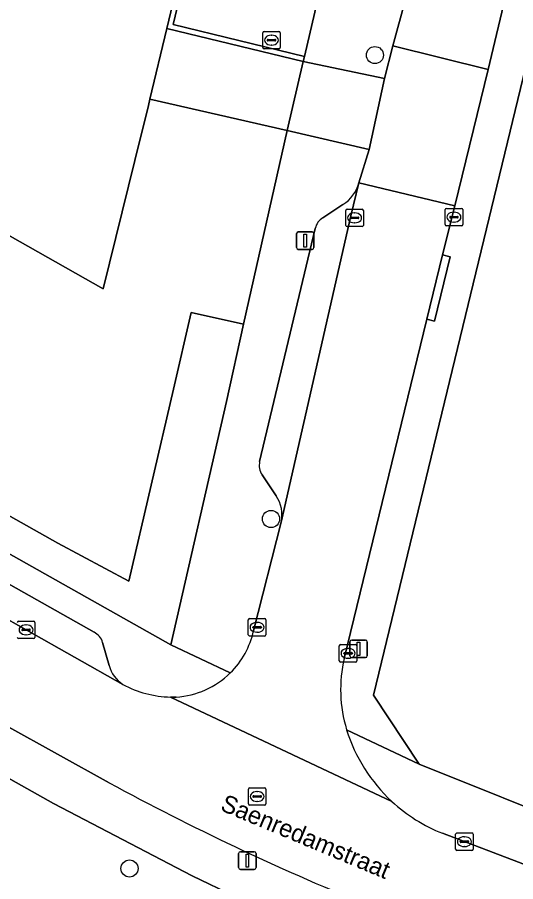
# Model space of a CAD drawing. Extents: x 162803 to 163818, y 381639 to 382475.
# Drawn here: x 163048.82 to 163077.24, y 382160.08 to 382209.38 of the extents above; entities that cross this region are included whole.
import ezdxf

# ---------------------------------------------------------------- set-up
doc = ezdxf.new("R2010")
doc.units = 0
for name, color, linetype in [('IMGEO_Boom', 7, 'Continuous'), ('IMGEO_Erf', 7, 'Continuous'), ('IMGEO_Grasland_overig', 7, 'Continuous'), ('IMGEO_Groenvoorziening', 7, 'Continuous'), ('IMGEO_Kolk', 7, 'Continuous'), ('IMGEO_Lichtmast', 7, 'Continuous'), ('IMGEO_Muur', 7, 'Continuous'), ('IMGEO_Openbare_ruimte_label', 7, 'Continuous'), ('IMGEO_Pand', 7, 'Continuous'), ('IMGEO_Parkeervlak_open', 7, 'Continuous'), ('IMGEO_Rijbaan_lokaal_gesloten', 7, 'Continuous'), ('IMGEO_Rijbaan_lokaal_open', 7, 'Continuous'), ('IMGEO_Rioolput', 7, 'Continuous'), ('IMGEO_Voetpad_open', 7, 'Continuous')]:
    doc.layers.add(name, color=color, linetype=linetype)

msp = doc.modelspace()

# ---------------------------------------------------------------- linework, layer by layer
at = {"layer": 'IMGEO_Boom'}
for centre in [(163069.211, 382207.227), (163063.288, 382180.767), (163055.222, 382160.834)]:
    msp.add_circle(centre, 0.489, dxfattribs=at)
at = {"layer": 'IMGEO_Erf'}
for points in [[(163150.047, 382209.293), (163144.013, 382210.786), (163141.809, 382211.34), (163138.535, 382212.15), (163124.973, 382215.424), (163121.429, 382216.275), (163118.671, 382216.877), (163111.314, 382218.702), (163093.672, 382223), (163086.358, 382224.789), (163082.453, 382225.745), (163069.123, 382170.722), (163071.74, 382166.782), (163081.213, 382162.978), (163089.555, 382160.344), (163135.606, 382149.117)], [(163058.618, 382214.07), (163015.188, 382224.615), (163013.977, 382219.244), (163013.197, 382219.419), (163012.669, 382217.234), (163012.641, 382217.113), (163021.442, 382212.139), (163044.675, 382199.008), (163053.721, 382193.896), (163055.527, 382201.222), (163056.299, 382204.355), (163056.387, 382204.712), (163057.351, 382208.743)]]:
    msp.add_lwpolyline(points, close=True, dxfattribs=at)
at = {"layer": 'IMGEO_Grasland_overig'}
msp.add_lwpolyline([(163066.453, 382212.54), (163058.981, 382214.302), (163057.703, 382208.975), (163065.195, 382207.154)], close=True, dxfattribs=at)
at = {"layer": 'IMGEO_Groenvoorziening'}
msp.add_lwpolyline([(163000, 382206.037), (163057.569, 382173.59), (163060.745, 382187.464), (163061.725, 382191.879), (163058.74, 382192.551), (163057.721, 382188.164), (163055.179, 382177.222), (163051.129, 382179.389), (163048.007, 382181.149)], dxfattribs=at)
msp.add_lwpolyline([(163029.45, 382176.594), (163024.657, 382179.291), (163023.433, 382179.979), (163020.411, 382165.249), (163053.819, 382158.439), (163053.798, 382158.332), (163069.465, 382155.136), (163069.531, 382155.592), (163061.241, 382159.238), (163058.797, 382160.419), (163050.895, 382164.532)], close=True, dxfattribs=at)
at = {"layer": 'IMGEO_Kolk'}
for p, q in [((163073.291, 382198.485), (163074.143, 382198.485)), ((163067.552, 382197.515), (163067.552, 382198.367)), ((163067.627, 382198.441), (163068.479, 382198.441)), ((163067.854, 382197.984), (163068.252, 382197.984)), ((163068.04, 382198.221), (163068.065, 382198.221)), ((163068.553, 382198.367), (163068.553, 382197.515)), ((163073.216, 382197.559), (163073.216, 382198.411)), ((163073.475, 382197.979), (163073.475, 382197.991)), ((163073.518, 382198.028), (163073.916, 382198.028)), ((163073.704, 382198.265), (163073.729, 382198.265)), ((163073.959, 382197.991), (163073.959, 382197.979)), ((163074.217, 382198.411), (163074.217, 382197.559)), ((163067.811, 382197.935), (163067.811, 382197.947)), ((163068.249, 382197.898), (163067.851, 382197.898)), ((163068.063, 382197.661), (163068.038, 382197.661)), ((163068.295, 382197.947), (163068.295, 382197.935)), ((163074.143, 382197.485), (163073.291, 382197.485)), ((163073.913, 382197.942), (163073.515, 382197.942)), ((163073.727, 382197.705), (163073.702, 382197.705)), ((163068.479, 382197.441), (163067.627, 382197.441)), ((163048.898, 382174.943), (163049.75, 382174.943)), ((163049.824, 382174.869), (163049.824, 382174.017)), ((163061.994, 382174.165), (163061.994, 382175.017)), ((163062.069, 382175.091), (163062.921, 382175.091)), ((163062.482, 382174.871), (163062.507, 382174.871)), ((163062.995, 382175.017), (163062.995, 382174.165)), ((163049.082, 382174.437), (163049.082, 382174.449)), ((163049.52, 382174.4), (163049.122, 382174.4)), ((163049.125, 382174.486), (163049.523, 382174.486)), ((163049.311, 382174.723), (163049.336, 382174.723)), ((163049.566, 382174.449), (163049.566, 382174.437)), ((163062.253, 382174.585), (163062.253, 382174.597)), ((163062.691, 382174.548), (163062.293, 382174.548)), ((163062.296, 382174.634), (163062.694, 382174.634)), ((163062.505, 382174.311), (163062.48, 382174.311)), ((163062.737, 382174.597), (163062.737, 382174.585)), ((163049.75, 382173.943), (163048.898, 382173.943)), ((163049.334, 382174.163), (163049.309, 382174.163)), ((163062.921, 382174.091), (163062.069, 382174.091)), ((163067.182, 382172.681), (163067.182, 382173.533)), ((163067.257, 382173.607), (163068.109, 382173.607)), ((163067.67, 382173.387), (163067.695, 382173.387)), ((163068.183, 382173.533), (163068.183, 382172.681)), ((163067.441, 382173.101), (163067.441, 382173.113)), ((163067.879, 382173.064), (163067.481, 382173.064)), ((163067.484, 382173.15), (163067.882, 382173.15)), ((163067.693, 382172.827), (163067.668, 382172.827)), ((163067.925, 382173.113), (163067.925, 382173.101)), ((163068.109, 382172.607), (163067.257, 382172.607)), ((163073.812, 382161.933), (163073.812, 382162.785)), ((163073.887, 382162.859), (163074.739, 382162.859)), ((163074.3, 382162.639), (163074.325, 382162.639)), ((163074.813, 382162.785), (163074.813, 382161.933)), ((163074.071, 382162.353), (163074.071, 382162.365)), ((163074.509, 382162.316), (163074.111, 382162.316)), ((163074.114, 382162.402), (163074.512, 382162.402)), ((163074.323, 382162.079), (163074.298, 382162.079)), ((163074.555, 382162.365), (163074.555, 382162.353)), ((163074.739, 382161.859), (163073.887, 382161.859))]:
    msp.add_line(p, q, dxfattribs=at)
for points in [[(163073.291, 382198.485), (163074.143, 382198.485)], [(163067.552, 382197.515), (163067.552, 382198.367)], [(163067.627, 382198.441), (163068.479, 382198.441)], [(163068.553, 382198.367), (163068.553, 382197.515)], [(163073.216, 382197.559), (163073.216, 382198.411)], [(163074.217, 382198.411), (163074.217, 382197.559)], [(163074.143, 382197.485), (163073.291, 382197.485)], [(163068.479, 382197.441), (163067.627, 382197.441)], [(163048.898, 382174.943), (163049.75, 382174.943)], [(163049.824, 382174.869), (163049.824, 382174.017)], [(163061.994, 382174.165), (163061.994, 382175.017)], [(163062.069, 382175.091), (163062.921, 382175.091)], [(163062.995, 382175.017), (163062.995, 382174.165)], [(163049.75, 382173.943), (163048.898, 382173.943)], [(163062.921, 382174.091), (163062.069, 382174.091)], [(163067.182, 382172.681), (163067.182, 382173.533)], [(163067.257, 382173.607), (163068.109, 382173.607)], [(163068.183, 382173.533), (163068.183, 382172.681)], [(163068.109, 382172.607), (163067.257, 382172.607)], [(163073.812, 382161.933), (163073.812, 382162.785)], [(163073.887, 382162.859), (163074.739, 382162.859)], [(163074.813, 382162.785), (163074.813, 382161.933)], [(163074.739, 382161.859), (163073.887, 382161.859)]]:
    msp.add_lwpolyline(points, dxfattribs=at)
for centre, radius, start, end in [((163073.293, 382198.409), 0.0765, 91.552, 178.448), ((163073.293, 382198.409), 0.0765, 91.552, 178.448), ((163074.141, 382198.409), 0.0765, 1.552, 88.448), ((163074.141, 382198.409), 0.0765, 1.552, 88.448), ((163067.629, 382198.365), 0.0765, 91.552, 178.448), ((163067.629, 382198.365), 0.0765, 91.552, 178.448), ((163067.851, 382197.944), 0.0403, 85.8775, 175.7526), ((163068.256, 382197.946), 0.0386, 1.7309, 96.639), ((163068.477, 382198.365), 0.0765, 1.552, 88.448), ((163068.477, 382198.365), 0.0765, 1.552, 88.448), ((163073.515, 382197.988), 0.0403, 85.8775, 175.7526), ((163073.512, 382197.978), 0.0366, 178.938, 274.7102), ((163073.916, 382197.985), 0.043, 264.8664, 352.4533), ((163073.92, 382197.99), 0.0386, 1.7309, 96.639), ((163067.629, 382197.517), 0.0765, 181.552, 268.448), ((163067.629, 382197.517), 0.0765, 181.552, 268.448), ((163067.848, 382197.934), 0.0366, 178.938, 274.7102), ((163068.252, 382197.941), 0.043, 264.8664, 352.4533), ((163068.477, 382197.517), 0.0765, 271.552, 358.448), ((163068.477, 382197.517), 0.0765, 271.552, 358.448), ((163073.293, 382197.561), 0.0765, 181.552, 268.448), ((163073.293, 382197.561), 0.0765, 181.552, 268.448), ((163074.141, 382197.561), 0.0765, 271.552, 358.448), ((163074.141, 382197.561), 0.0765, 271.552, 358.448), ((163048.9, 382174.867), 0.0765, 91.552, 178.448), ((163048.9, 382174.867), 0.0765, 91.552, 178.448), ((163049.748, 382174.867), 0.0765, 1.552, 88.448), ((163049.748, 382174.867), 0.0765, 1.552, 88.448), ((163062.071, 382175.015), 0.0765, 91.552, 178.448), ((163062.071, 382175.015), 0.0765, 91.552, 178.448), ((163062.919, 382175.015), 0.0765, 1.552, 88.448), ((163062.919, 382175.015), 0.0765, 1.552, 88.448), ((163049.122, 382174.446), 0.0403, 85.8775, 175.7526), ((163049.119, 382174.436), 0.0366, 178.938, 274.7102), ((163049.523, 382174.443), 0.043, 264.8664, 352.4533), ((163049.527, 382174.448), 0.0386, 1.7309, 96.639), ((163062.293, 382174.594), 0.0403, 85.8775, 175.7526), ((163062.29, 382174.584), 0.0366, 178.938, 274.7102), ((163062.694, 382174.591), 0.043, 264.8664, 352.4533), ((163062.698, 382174.596), 0.0386, 1.7309, 96.639), ((163048.9, 382174.019), 0.0765, 181.552, 268.448), ((163048.9, 382174.019), 0.0765, 181.552, 268.448), ((163049.748, 382174.019), 0.0765, 271.552, 358.448), ((163049.748, 382174.019), 0.0765, 271.552, 358.448), ((163062.071, 382174.167), 0.0765, 181.552, 268.448), ((163062.071, 382174.167), 0.0765, 181.552, 268.448), ((163062.919, 382174.167), 0.0765, 271.552, 358.448), ((163062.919, 382174.167), 0.0765, 271.552, 358.448), ((163067.259, 382173.531), 0.0765, 91.552, 178.448), ((163067.259, 382173.531), 0.0765, 91.552, 178.448), ((163068.107, 382173.531), 0.0765, 1.552, 88.448), ((163068.107, 382173.531), 0.0765, 1.552, 88.448), ((163067.481, 382173.11), 0.0403, 85.8775, 175.7526), ((163067.478, 382173.1), 0.0366, 178.938, 274.7102), ((163067.882, 382173.107), 0.043, 264.8664, 352.4533), ((163067.886, 382173.112), 0.0386, 1.7309, 96.639), ((163067.259, 382172.683), 0.0765, 181.552, 268.448), ((163067.259, 382172.683), 0.0765, 181.552, 268.448), ((163068.107, 382172.683), 0.0765, 271.552, 358.448), ((163068.107, 382172.683), 0.0765, 271.552, 358.448), ((163073.889, 382162.783), 0.0765, 91.552, 178.448), ((163073.889, 382162.783), 0.0765, 91.552, 178.448), ((163074.737, 382162.783), 0.0765, 1.552, 88.448), ((163074.737, 382162.783), 0.0765, 1.552, 88.448), ((163074.111, 382162.362), 0.0403, 85.8775, 175.7526), ((163074.108, 382162.352), 0.0366, 178.938, 274.7102), ((163074.512, 382162.359), 0.043, 264.8664, 352.4533), ((163074.516, 382162.364), 0.0386, 1.7309, 96.639), ((163073.889, 382161.935), 0.0765, 181.552, 268.448), ((163073.889, 382161.935), 0.0765, 181.552, 268.448), ((163074.737, 382161.935), 0.0765, 271.552, 358.448), ((163074.737, 382161.935), 0.0765, 271.552, 358.448)]:
    msp.add_arc(centre, radius, start, end, dxfattribs=at)
for centre, major_axis, ratio, start_param, end_param in [((163068.039, 382197.941), (-0.387, 0.002), 0.722429, 4.712389, 7.853982), ((163068.064, 382197.941), (-0.39, 0.002), 0.717154, 1.570796, 4.712389), ((163073.703, 382197.985), (-0.387, 0.002), 0.722429, 4.712389, 7.853982), ((163073.728, 382197.985), (-0.39, 0.002), 0.717154, 1.570796, 4.712389), ((163062.481, 382174.591), (-0.387, 0.002), 0.722429, 4.712389, 7.853982), ((163062.506, 382174.591), (-0.39, 0.002), 0.717154, 1.570796, 4.712389), ((163049.31, 382174.443), (-0.387, 0.002), 0.722429, 4.712389, 7.853982), ((163049.335, 382174.443), (-0.39, 0.002), 0.717154, 1.570796, 4.712389), ((163067.669, 382173.107), (-0.387, 0.002), 0.722429, 4.712389, 7.853982), ((163067.694, 382173.107), (-0.39, 0.002), 0.717154, 1.570796, 4.712389), ((163074.299, 382162.359), (-0.387, 0.002), 0.722429, 4.712389, 7.853982), ((163074.324, 382162.359), (-0.39, 0.002), 0.717154, 1.570796, 4.712389)]:
    msp.add_ellipse(centre, major_axis=major_axis, ratio=ratio, start_param=start_param, end_param=end_param, dxfattribs=at)
at = {"layer": 'IMGEO_Lichtmast'}
for p, q in [((163064.744, 382196.244), (163064.744, 382197.044)), ((163064.744, 382197.044), (163064.744, 382196.244)), ((163064.844, 382197.144), (163065.634, 382197.144)), ((163065.634, 382197.144), (163064.844, 382197.144)), ((163065.734, 382197.044), (163065.734, 382196.244)), ((163065.734, 382196.244), (163065.734, 382197.044)), ((163065.634, 382196.144), (163064.844, 382196.144)), ((163064.844, 382196.144), (163065.634, 382196.144)), ((163067.886, 382173.86), (163068.676, 382173.86)), ((163068.676, 382173.86), (163067.886, 382173.86)), ((163067.786, 382172.96), (163067.786, 382173.76)), ((163067.786, 382173.76), (163067.786, 382172.96)), ((163068.776, 382173.76), (163068.776, 382172.96)), ((163068.776, 382172.96), (163068.776, 382173.76)), ((163068.676, 382172.86), (163067.886, 382172.86)), ((163067.886, 382172.86), (163068.676, 382172.86)), ((163061.442, 382160.884), (163061.442, 382161.684)), ((163061.442, 382161.684), (163061.442, 382160.884)), ((163061.542, 382161.784), (163062.332, 382161.784)), ((163062.332, 382161.784), (163061.542, 382161.784)), ((163062.432, 382161.684), (163062.432, 382160.884)), ((163062.432, 382160.884), (163062.432, 382161.684)), ((163062.332, 382160.784), (163061.542, 382160.784)), ((163061.542, 382160.784), (163062.332, 382160.784))]:
    msp.add_line(p, q, dxfattribs=at)
for points in [[(163065.164, 382197.019), (163065.314, 382197.019), (163065.314, 382196.269), (163065.164, 382196.269), (163065.164, 382197.019)], [(163068.206, 382173.735), (163068.356, 382173.735), (163068.356, 382172.985), (163068.206, 382172.985), (163068.206, 382173.735)], [(163061.862, 382161.659), (163062.012, 382161.659), (163062.012, 382160.909), (163061.862, 382160.909), (163061.862, 382161.659)]]:
    msp.add_lwpolyline(points, dxfattribs=at)
for centre, start, end in [((163064.844, 382197.044), 90, 180), ((163064.844, 382197.044), 90, 180), ((163065.634, 382197.044), 0, 90), ((163065.634, 382197.044), 360, 90), ((163064.844, 382196.244), 180, 270), ((163064.844, 382196.244), 180, 270), ((163065.634, 382196.244), 270, 0), ((163065.634, 382196.244), 270, 0), ((163067.886, 382173.76), 90, 180), ((163067.886, 382173.76), 90, 180), ((163068.676, 382173.76), 0, 90), ((163068.676, 382173.76), 360, 90), ((163067.886, 382172.96), 180, 270), ((163067.886, 382172.96), 180, 270), ((163068.676, 382172.96), 270, 0), ((163068.676, 382172.96), 270, 0), ((163061.542, 382161.684), 90, 180), ((163061.542, 382161.684), 90, 180), ((163062.332, 382161.684), 0, 90), ((163062.332, 382161.684), 360, 90), ((163061.542, 382160.884), 180, 270), ((163061.542, 382160.884), 180, 270), ((163062.332, 382160.884), 270, 0), ((163062.332, 382160.884), 270, 0)]:
    msp.add_arc(centre, 0.1, start, end, dxfattribs=at)
at = {"layer": 'IMGEO_Muur'}
msp.add_lwpolyline([(163065.195, 382207.154), (163057.703, 382208.975), (163058.981, 382214.302), (163015.252, 382224.899), (163015.188, 382224.615), (163058.618, 382214.07), (163057.351, 382208.743), (163065.124, 382206.864)], close=True, dxfattribs=at)
at = {"layer": 'IMGEO_Pand'}
msp.add_lwpolyline([(163048.007, 382181.149), (163051.129, 382179.389), (163055.179, 382177.222), (163057.721, 382188.164), (163058.74, 382192.551), (163061.725, 382191.879), (163064.212, 382202.922), (163056.387, 382204.712), (163056.299, 382204.355), (163055.527, 382201.222), (163053.721, 382193.896), (163044.675, 382199.008)], dxfattribs=at)
at = {"layer": 'IMGEO_Parkeervlak_open'}
for points in [[(163053.199, 382174.308), (163014.776, 382195.984), (163000, 382204.302), (162997.061, 382205.956)], [(162993.623, 382205.843), (162995.868, 382204.584), (163000, 382202.254), (163013.599, 382194.587), (163031.539, 382184.477), (163049.323, 382174.442), (163054.84, 382171.331)], [(163067.84, 382198.056), (163068.293, 382199.934)], [(163067.385, 382198.702), (163066.244, 382197.95)], [(163063.87, 382180.589), (163067.84, 382198.056)], [(163065.807, 382197.341), (163062.638, 382184.041)], [(163062.778, 382183.283), (163063.583, 382182.082)], [(163054.058, 382172.405), (163053.689, 382173.725)]]:
    msp.add_lwpolyline(points, dxfattribs=at)
for centre, radius, start, end in [((163066.29, 382200.459), 2.07, 301.9183, 345.3003), ((163066.761, 382197.118), 0.98, 121.8479, 166.8279), ((163063.641, 382183.834), 1.024, 168.351, 212.5778), ((163061.949, 382180.994), 1.963, 348.0961, 33.6664), ((163052.799, 382173.474), 0.925, 15.7389, 64.3539), ((163055.902, 382172.926), 1.916, 195.7777, 236.3405)]:
    msp.add_arc(centre, radius, start, end, dxfattribs=at)
at = {"layer": 'IMGEO_Rijbaan_lokaal_gesloten'}
msp.add_lwpolyline([(163065.124, 382206.864), (163057.351, 382208.743), (163056.387, 382204.712), (163064.212, 382202.922)], close=True, dxfattribs=at)
at = {"layer": 'IMGEO_Rijbaan_lokaal_open'}
for points in [[(163084.04, 382240.987), (163086.232, 382250.032), (163087.012, 382253.21), (163081.59, 382254.533), (163070.988, 382210.495), (163070.948, 382210.415), (163070.225, 382207.754), (163075.66, 382206.399), (163078.668, 382219.038)], [(163075.66, 382206.399), (163070.225, 382207.754), (163069.755, 382205.884), (163068.891, 382201.839), (163068.293, 382199.934), (163073.776, 382198.624)]]:
    msp.add_lwpolyline(points, close=True, dxfattribs=at)
for points in [[(163054.84, 382171.331), (163049.323, 382174.442), (163031.539, 382184.477), (163013.599, 382194.587), (163000, 382202.254)], [(162990.438, 382201.354), (162991.262, 382200.957), (162997.675, 382197.468), (163000, 382196.148), (163041.008, 382172.924), (163042.253, 382172.258), (163054.057, 382165.725)], [(163072.178, 382192.166), (163073.068, 382195.826), (163073.776, 382198.624), (163068.293, 382199.934), (163067.84, 382198.056), (163063.87, 382180.589), (163062.294, 382174.391)], [(163067.464, 382172.818), (163072.178, 382192.166)], [(163057.876, 382170.612), (163057.718, 382170.609), (163057.56, 382170.611), (163070.177, 382164.659)], [(163070.177, 382164.659), (163057.56, 382170.611)], [(163165.995, 382138.411), (163100.812, 382154.423), (163088.105, 382157.675), (163080.292, 382160.099), (163073.057, 382162.84)]]:
    msp.add_lwpolyline(points, dxfattribs=at)
for centre, radius, start, end in [((163057.593, 382175.418), 4.812, 314.5384, 347.6809), ((163075.016, 382171.034), 7.76, 166.7101, 197.1195), ((163057.59, 382175.416), 4.812, 273.4026, 314.5774), ((163057.701, 382176.641), 6.032, 241.6863, 268.6607), ((163076.505, 382171.502), 9.321, 197.1748, 227.2404), ((163123.736, 382293.922), 145.909, 241.47462, 247.7944), ((163076.512, 382171.5), 9.324, 227.198, 248.2492)]:
    msp.add_arc(centre, radius, start, end, dxfattribs=at)
at = {"layer": 'IMGEO_Rioolput'}
for p, q in [((163062.815, 382207.652), (163062.815, 382208.504)), ((163062.89, 382208.578), (163063.742, 382208.578)), ((163063.303, 382208.358), (163063.328, 382208.358)), ((163063.816, 382208.504), (163063.816, 382207.652)), ((163063.074, 382208.072), (163063.074, 382208.084)), ((163063.512, 382208.035), (163063.114, 382208.035)), ((163063.117, 382208.121), (163063.515, 382208.121)), ((163063.558, 382208.084), (163063.558, 382208.072)), ((163063.742, 382207.578), (163062.89, 382207.578)), ((163063.326, 382207.798), (163063.301, 382207.798)), ((163062.073, 382165.438), (163062.925, 382165.438)), ((163061.998, 382164.512), (163061.998, 382165.364)), ((163062.257, 382164.932), (163062.257, 382164.944)), ((163062.3, 382164.981), (163062.698, 382164.981)), ((163062.486, 382165.218), (163062.511, 382165.218)), ((163062.741, 382164.944), (163062.741, 382164.932)), ((163062.999, 382165.364), (163062.999, 382164.512)), ((163062.695, 382164.895), (163062.297, 382164.895)), ((163062.509, 382164.658), (163062.484, 382164.658)), ((163062.925, 382164.438), (163062.073, 382164.438))]:
    msp.add_line(p, q, dxfattribs=at)
for points in [[(163062.815, 382207.652), (163062.815, 382208.504)], [(163062.89, 382208.578), (163063.742, 382208.578)], [(163063.816, 382208.504), (163063.816, 382207.652)], [(163063.742, 382207.578), (163062.89, 382207.578)], [(163062.073, 382165.438), (163062.925, 382165.438)], [(163061.998, 382164.512), (163061.998, 382165.364)], [(163062.999, 382165.364), (163062.999, 382164.512)], [(163062.925, 382164.438), (163062.073, 382164.438)]]:
    msp.add_lwpolyline(points, dxfattribs=at)
for centre, radius, start, end in [((163062.892, 382208.502), 0.0765, 91.552, 178.448), ((163062.892, 382208.502), 0.0765, 91.552, 178.448), ((163063.74, 382208.502), 0.0765, 1.552, 88.448), ((163063.74, 382208.502), 0.0765, 1.552, 88.448), ((163063.114, 382208.081), 0.0403, 85.8775, 175.7526), ((163063.111, 382208.071), 0.0366, 178.938, 274.7102), ((163063.515, 382208.078), 0.043, 264.8664, 352.4533), ((163063.519, 382208.083), 0.0386, 1.7309, 96.639), ((163062.892, 382207.654), 0.0765, 181.552, 268.448), ((163062.892, 382207.654), 0.0765, 181.552, 268.448), ((163063.74, 382207.654), 0.0765, 271.552, 358.448), ((163063.74, 382207.654), 0.0765, 271.552, 358.448), ((163062.075, 382165.362), 0.0765, 91.552, 178.448), ((163062.075, 382165.362), 0.0765, 91.552, 178.448), ((163062.923, 382165.362), 0.0765, 1.552, 88.448), ((163062.923, 382165.362), 0.0765, 1.552, 88.448), ((163062.297, 382164.941), 0.0403, 85.8775, 175.7526), ((163062.294, 382164.931), 0.0366, 178.938, 274.7102), ((163062.698, 382164.938), 0.043, 264.8664, 352.4533), ((163062.702, 382164.943), 0.0386, 1.7309, 96.639), ((163062.075, 382164.514), 0.0765, 181.552, 268.448), ((163062.075, 382164.514), 0.0765, 181.552, 268.448), ((163062.923, 382164.514), 0.0765, 271.552, 358.448), ((163062.923, 382164.514), 0.0765, 271.552, 358.448)]:
    msp.add_arc(centre, radius, start, end, dxfattribs=at)
for centre, major_axis, ratio, start_param, end_param in [((163063.302, 382208.078), (-0.387, 0.002), 0.722429, 4.712389, 7.853982), ((163063.327, 382208.078), (-0.39, 0.002), 0.717154, 1.570796, 4.712389), ((163062.485, 382164.938), (-0.387, 0.002), 0.722429, 4.712389, 7.853982), ((163062.51, 382164.938), (-0.39, 0.002), 0.717154, 1.570796, 4.712389)]:
    msp.add_ellipse(centre, major_axis=major_axis, ratio=ratio, start_param=start_param, end_param=end_param, dxfattribs=at)
at = {"layer": 'IMGEO_Voetpad_open'}
for points in [[(163103.455, 382320.774), (163099.839, 382306.208), (163099.186, 382303.474), (163095.381, 382287.805), (163090.201, 382266.325), (163087.619, 382255.841), (163087.012, 382253.21), (163086.232, 382250.032), (163084.04, 382240.987), (163078.668, 382219.038), (163075.66, 382206.399), (163073.776, 382198.624), (163073.068, 382195.826), (163073.507, 382195.711), (163072.615, 382192.056), (163072.178, 382192.166), (163067.464, 382172.818)], [(163089.872, 382300.961), (163087.242, 382301.595), (163086.447, 382298.575), (163087.465, 382298.318), (163075.774, 382250), (163067.591, 382216.313), (163067.07, 382214.116), (163066.453, 382212.54), (163065.195, 382207.154), (163065.124, 382206.864), (163069.755, 382205.884), (163070.225, 382207.754), (163070.948, 382210.415)], [(163067.6, 382168.75), (163071.74, 382166.782), (163069.123, 382170.722), (163082.453, 382225.745), (163088.329, 382250)], [(162997.061, 382205.956), (163000, 382204.302), (163014.776, 382195.984), (163053.199, 382174.308)], [(163060.968, 382171.988), (163057.569, 382173.59), (163000, 382206.037)], [(163068.293, 382199.934), (163068.891, 382201.839), (163064.212, 382202.922), (163061.725, 382191.879), (163060.745, 382187.464), (163057.569, 382173.59), (163060.968, 382171.988)], [(162989.462, 382201.673), (162988.175, 382199.803), (163000, 382193.16), (163003.692, 382191.083), (163015.946, 382184.19), (163023.433, 382179.979), (163024.657, 382179.291), (163029.45, 382176.594), (163050.895, 382164.532), (163058.797, 382160.419), (163061.241, 382159.238), (163069.531, 382155.592), (163069.961, 382157.73), (163069.74, 382157.819), (163069.911, 382158.248), (163068.592, 382158.834)], [(163066.244, 382197.95), (163067.385, 382198.702)], [(163062.638, 382184.041), (163065.807, 382197.341)], [(163054.057, 382165.725), (163042.253, 382172.258), (163041.008, 382172.924), (163000, 382196.148)], [(163063.583, 382182.082), (163062.778, 382183.283)], [(163062.294, 382174.391), (163063.87, 382180.589)], [(163053.689, 382173.725), (163054.058, 382172.405)], [(163057.56, 382170.611), (163057.718, 382170.609), (163057.876, 382170.612)], [(163089.555, 382160.344), (163081.213, 382162.978), (163071.74, 382166.782), (163067.6, 382168.75)], [(163073.057, 382162.84), (163080.292, 382160.099), (163088.105, 382157.675), (163100.812, 382154.423), (163165.995, 382138.411), (163166.779, 382141.517), (163135.606, 382149.117), (163089.555, 382160.344)]]:
    msp.add_lwpolyline(points, dxfattribs=at)
for points in [[(163069.755, 382205.884), (163065.124, 382206.864), (163064.212, 382202.922), (163068.891, 382201.839)], [(163073.507, 382195.711), (163073.068, 382195.826), (163072.178, 382192.166), (163072.615, 382192.056)]]:
    msp.add_lwpolyline(points, close=True, dxfattribs=at)
for centre, radius, start, end in [((163066.29, 382200.459), 2.07, 301.9183, 345.3003), ((163066.761, 382197.118), 0.98, 121.8479, 166.8279), ((163063.641, 382183.834), 1.024, 168.351, 212.5778), ((163061.949, 382180.994), 1.963, 348.0961, 33.6664), ((163052.799, 382173.474), 0.925, 15.7389, 64.3539), ((163057.593, 382175.418), 4.812, 314.5384, 347.6809), ((163055.902, 382172.926), 1.916, 195.7777, 236.3405), ((163075.016, 382171.034), 7.76, 166.7101, 197.1195), ((163057.59, 382175.416), 4.812, 273.4026, 314.5774), ((163057.701, 382176.641), 6.032, 241.6863, 268.6607), ((163076.505, 382171.502), 9.321, 197.1748, 227.2404), ((163123.736, 382293.922), 145.909, 241.47462, 247.7944), ((163076.512, 382171.5), 9.324, 227.198, 248.2492)]:
    msp.add_arc(centre, radius, start, end, dxfattribs=at)

# ---------------------------------------------------------------- texts
at = {"layer": 'IMGEO_Openbare_ruimte_label'}
msp.add_text('Saenredamstraat', height=1, rotation=337.3052, dxfattribs=at).set_placement((163060.339, 382164.175))

doc.saveas('drawing.dxf')
